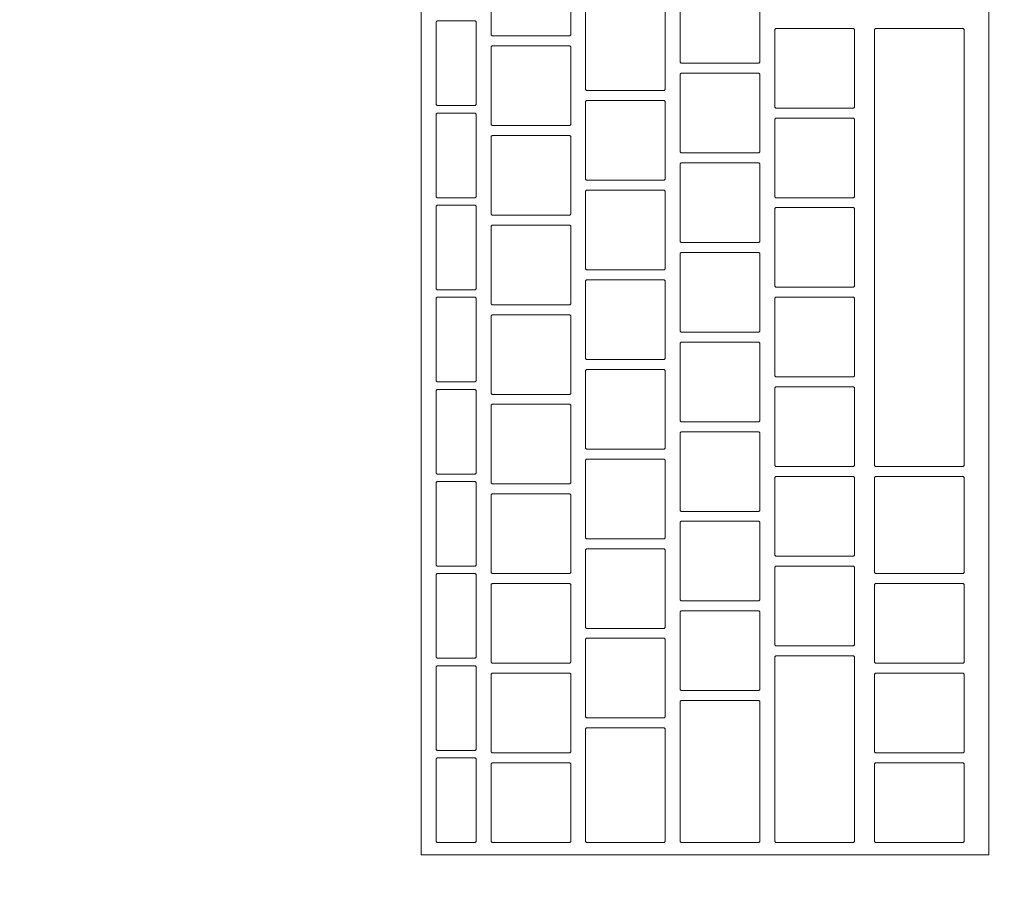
# Model space of a CAD drawing. Header units: metres. Extents: x -4 to 100, y -11 to 17.
# Tile 645 of 656: x 54.909 to 55.107, y 11.82 to 11.995. Entities that reach past the tile are written whole.
import ezdxf

# ---------------------------------------------------------------- set-up
doc = ezdxf.new("R2010")
doc.units = ezdxf.units.M
doc.header["$MEASUREMENT"] = 0
doc.linetypes.add('Wipeout_Contour', pattern=[1, 0, -1])
doc.layers.add('152 - Bemaßung_ Beschriftung.Ausbau', color=7, linetype='Continuous')
doc.layers.add('701 - Einrichtung.Möbel', color=7, linetype='Continuous')
doc.styles.add('ERSTELLTER_STIL_2', font='txt')
doc.dimstyles.new('ERSTELLTER_STIL__5', dxfattribs={"dimtxt": 0.1, "dimasz": 0.0532, "dimexe": 0.18, "dimexo": 0.0625, "dimgap": 0, "dimtad": 1, "dimtih": 1, "dimtoh": 1, "dimzin": 0, "dimdsep": 46, "dimtxsty": 'ERSTELLTER_STIL_2', "dimblk": 'ARROWHEAD_2', "dimblk1": 'ARROWHEAD_2', "dimblk2": 'ARROWHEAD_2', "dimcen": 0.09, "dimse1": 1, "dimse2": 1, "dimclrd": 7, "dimclre": 7, "dimclrt": 7, "dimazin": 0, "dimtfac": 1, "dimtdec": 4, "dimtmove": 0, "dimatfit": 3, "dimfxl": 1, "dimtolj": 1, "dimtzin": 0, "dimarcsym": 0})

# ---------------------------------------------------------------- blocks, each defined once
blk = doc.blocks.new('*D346')
at = {"layer": '152 - Bemaßung_ Beschriftung.Ausbau', "color": 7, "linetype": 'Continuous', "lineweight": 5}
for p, q in [((54.59999, 15.3025), (54.59999, 15.4075)), ((54.6202, 15.39), (54.57978, 15.32)), ((58.07021, 15.39), (58.02979, 15.32)), ((54.45999, 15.355), (54.59999, 15.355)), ((54.59999, 15.355), (58.05, 15.355))]:
    blk.add_line(p, q, dxfattribs=at)
at = {"layer": '152 - Bemaßung_ Beschriftung.Ausbau', "color": 7, "lineweight": 5, "char_height": 0.1, "attachment_point": 7, "style": 'ERSTELLTER_STIL_2'}
for s, insert in [('\\A1;{\\pql;\\fArial|b0|i0|c0|p38;14\\fArial|b0|i0|c0|p38;\\A1{\\H.66x;\\S5^  ;}}', (57.82791, 15.37391)), ('\\A1;{\\pql;\\fArial|b0|i0|c0|p38;3,45}', (56.09104, 15.375))]:
    blk.add_mtext(s, dxfattribs=dict(at, insert=insert))
blk = doc.blocks.new('ARROWHEAD_2')
at = {"color": 0, "linetype": 'Continuous', "lineweight": 0}
for p, q in [((-0.3781, -0.655), (0.3781, 0.655)), ((0, 0), (-1, 0))]:
    blk.add_line(p, q, dxfattribs=at)
blk = doc.blocks.new('*D347')
at = {"layer": '152 - Bemaßung_ Beschriftung.Ausbau', "color": 7, "linetype": 'Continuous', "lineweight": 5}
for p, q in [((58.05, 15.3025), (58.05, 15.4075)), ((58.07021, 15.39), (58.02979, 15.32)), ((58.21521, 15.39), (58.17479, 15.32)), ((54.59999, 15.355), (58.05, 15.355)), ((58.05, 15.355), (58.195, 15.355))]:
    blk.add_line(p, q, dxfattribs=at)

msp = doc.modelspace()

# ---------------------------------------------------------------- wipeouts: each hides what was drawn before it
at = {"color": 254, "linetype": 'Wipeout_Contour', "lineweight": 0, "ltscale": 341.086294}
msp.add_wipeout([(54.59999, 10.68998), (56.79999, 10.68998), (56.79999, 11.48998), (55.39999, 11.48998), (55.39999, 12.68998), (54.59999, 12.68998)], dxfattribs=at).dxf.layer = '701 - Einrichtung.Möbel'

# ---------------------------------------------------------------- next in the draw order: wipeouts: each hides what was drawn before it
at = {"color": 254, "linetype": 'Wipeout_Contour', "lineweight": 0, "ltscale": 225.330999}
msp.add_wipeout([(55.1039, 11.82684), (55.1039, 12.08884), (54.9899, 12.08884), (54.9899, 11.82684)], dxfattribs=at).dxf.layer = '701 - Einrichtung.Möbel'

# ---------------------------------------------------------------- next in the draw order: linework, layer by layer
at = {"layer": '701 - Einrichtung.Möbel', "color": 7, "linetype": 'Continuous', "lineweight": 5, "flags": 128}
msp.add_lwpolyline([(55.1039, 11.82684), (55.1039, 12.08884), (54.9899, 12.08884), (54.9899, 11.82684)], close=True, dxfattribs=at)

# ---------------------------------------------------------------- next in the draw order: wipeouts: each hides what was drawn before it
at = {"color": 254, "linetype": 'Wipeout_Contour', "lineweight": 0, "ltscale": 506.285152}
msp.add_wipeout([(55.0199, 11.99934), (55.0199, 12.00714), (55.0197, 12.00734), (55.0041, 12.00734), (55.0039, 12.00714), (55.0039, 11.99154), (55.0041, 11.99134), (55.0197, 11.99134), (55.0199, 11.99154)], dxfattribs=at).dxf.layer = '701 - Einrichtung.Möbel'
at = {"color": 254, "linetype": 'Wipeout_Contour', "lineweight": 0, "ltscale": 506.608725}
msp.add_wipeout([(55.0579, 11.99384), (55.0579, 12.00164), (55.0577, 12.00184), (55.0421, 12.00184), (55.0419, 12.00164), (55.0419, 11.98604), (55.0421, 11.98584), (55.0577, 11.98584), (55.0579, 11.98604)], dxfattribs=at).dxf.layer = '701 - Einrichtung.Möbel'
at = {"color": 254, "linetype": 'Wipeout_Contour', "lineweight": 0, "ltscale": 506.431111}
msp.add_wipeout([(55.0389, 11.98834), (55.0389, 11.99614), (55.0387, 11.99634), (55.0231, 11.99634), (55.0229, 11.99614), (55.0229, 11.98054), (55.0231, 11.98034), (55.0387, 11.98034), (55.0389, 11.98054)], dxfattribs=at).dxf.layer = '701 - Einrichtung.Möbel'
at = {"color": 254, "linetype": 'Wipeout_Contour', "lineweight": 0, "ltscale": 506.123508}
msp.add_wipeout([(55.0009, 11.98584), (55.0009, 11.99414), (55.0007, 11.99434), (54.9931, 11.99434), (54.9929, 11.99414), (54.9929, 11.97754), (54.9931, 11.97734), (55.0007, 11.97734), (55.0009, 11.97754)], dxfattribs=at).dxf.layer = '701 - Einrichtung.Möbel'
at = {"color": 254, "linetype": 'Wipeout_Contour', "lineweight": 0, "ltscale": 506.758546}
msp.add_wipeout([(55.0769, 11.98484), (55.0769, 11.99264), (55.0767, 11.99284), (55.0611, 11.99284), (55.0609, 11.99264), (55.0609, 11.97704), (55.0611, 11.97684), (55.0767, 11.97684), (55.0769, 11.97704)], dxfattribs=at).dxf.layer = '701 - Einrichtung.Möbel'
at = {"color": 254, "linetype": 'Wipeout_Contour', "lineweight": 0, "ltscale": 506.877071}
msp.add_wipeout([(55.0989, 11.94884), (55.0989, 11.99264), (55.0987, 11.99284), (55.0811, 11.99284), (55.0809, 11.99264), (55.0809, 11.90504), (55.0811, 11.90484), (55.0987, 11.90484), (55.0989, 11.90504)], dxfattribs=at).dxf.layer = '701 - Einrichtung.Möbel'
at = {"color": 254, "linetype": 'Wipeout_Contour', "lineweight": 0, "ltscale": 506.250621}
msp.add_wipeout([(55.0199, 11.98134), (55.0199, 11.98914), (55.0197, 11.98934), (55.0041, 11.98934), (55.0039, 11.98914), (55.0039, 11.97354), (55.0041, 11.97334), (55.0197, 11.97334), (55.0199, 11.97354)], dxfattribs=at).dxf.layer = '701 - Einrichtung.Möbel'
at = {"color": 254, "linetype": 'Wipeout_Contour', "lineweight": 0, "ltscale": 506.574232}
msp.add_wipeout([(55.0579, 11.97584), (55.0579, 11.98364), (55.0577, 11.98384), (55.0421, 11.98384), (55.0419, 11.98364), (55.0419, 11.96804), (55.0421, 11.96784), (55.0577, 11.96784), (55.0579, 11.96804)], dxfattribs=at).dxf.layer = '701 - Einrichtung.Möbel'
at = {"color": 254, "linetype": 'Wipeout_Contour', "lineweight": 0, "ltscale": 506.396622}
msp.add_wipeout([(55.0389, 11.97034), (55.0389, 11.97814), (55.0387, 11.97834), (55.0231, 11.97834), (55.0229, 11.97814), (55.0229, 11.96254), (55.0231, 11.96234), (55.0387, 11.96234), (55.0389, 11.96254)], dxfattribs=at).dxf.layer = '701 - Einrichtung.Möbel'
at = {"color": 254, "linetype": 'Wipeout_Contour', "lineweight": 0, "ltscale": 506.088047}
msp.add_wipeout([(55.0009, 11.96734), (55.0009, 11.97564), (55.0007, 11.97584), (54.9931, 11.97584), (54.9929, 11.97564), (54.9929, 11.95904), (54.9931, 11.95884), (55.0007, 11.95884), (55.0009, 11.95904)], dxfattribs=at).dxf.layer = '701 - Einrichtung.Möbel'
at = {"color": 254, "linetype": 'Wipeout_Contour', "lineweight": 0, "ltscale": 506.724089}
msp.add_wipeout([(55.0769, 11.96684), (55.0769, 11.97464), (55.0767, 11.97484), (55.0611, 11.97484), (55.0609, 11.97464), (55.0609, 11.95904), (55.0611, 11.95884), (55.0767, 11.95884), (55.0769, 11.95904)], dxfattribs=at).dxf.layer = '701 - Einrichtung.Möbel'
at = {"color": 254, "linetype": 'Wipeout_Contour', "lineweight": 0, "ltscale": 506.21614}
msp.add_wipeout([(55.0199, 11.96334), (55.0199, 11.97114), (55.0197, 11.97134), (55.0041, 11.97134), (55.0039, 11.97114), (55.0039, 11.95554), (55.0041, 11.95534), (55.0197, 11.95534), (55.0199, 11.95554)], dxfattribs=at).dxf.layer = '701 - Einrichtung.Möbel'
at = {"color": 254, "linetype": 'Wipeout_Contour', "lineweight": 0, "ltscale": 506.539788}
msp.add_wipeout([(55.0579, 11.95784), (55.0579, 11.96564), (55.0577, 11.96584), (55.0421, 11.96584), (55.0419, 11.96564), (55.0419, 11.95004), (55.0421, 11.94984), (55.0577, 11.94984), (55.0579, 11.95004)], dxfattribs=at).dxf.layer = '701 - Einrichtung.Möbel'
at = {"color": 254, "linetype": 'Wipeout_Contour', "lineweight": 0, "ltscale": 506.362182}
msp.add_wipeout([(55.0389, 11.95234), (55.0389, 11.96014), (55.0387, 11.96034), (55.0231, 11.96034), (55.0229, 11.96014), (55.0229, 11.94454), (55.0231, 11.94434), (55.0387, 11.94434), (55.0389, 11.94454)], dxfattribs=at).dxf.layer = '701 - Einrichtung.Möbel'
at = {"color": 254, "linetype": 'Wipeout_Contour', "lineweight": 0, "ltscale": 506.052638}
msp.add_wipeout([(55.0009, 11.94884), (55.0009, 11.95714), (55.0007, 11.95734), (54.9931, 11.95734), (54.9929, 11.95714), (54.9929, 11.94054), (54.9931, 11.94034), (55.0007, 11.94034), (55.0009, 11.94054)], dxfattribs=at).dxf.layer = '701 - Einrichtung.Möbel'
at = {"color": 254, "linetype": 'Wipeout_Contour', "lineweight": 0, "ltscale": 506.689682}
msp.add_wipeout([(55.0769, 11.94884), (55.0769, 11.95664), (55.0767, 11.95684), (55.0611, 11.95684), (55.0609, 11.95664), (55.0609, 11.94104), (55.0611, 11.94084), (55.0767, 11.94084), (55.0769, 11.94104)], dxfattribs=at).dxf.layer = '701 - Einrichtung.Möbel'
at = {"color": 254, "linetype": 'Wipeout_Contour', "lineweight": 0, "ltscale": 506.181708}
msp.add_wipeout([(55.0199, 11.94534), (55.0199, 11.95314), (55.0197, 11.95334), (55.0041, 11.95334), (55.0039, 11.95314), (55.0039, 11.93754), (55.0041, 11.93734), (55.0197, 11.93734), (55.0199, 11.93754)], dxfattribs=at).dxf.layer = '701 - Einrichtung.Möbel'
at = {"color": 254, "linetype": 'Wipeout_Contour', "lineweight": 0, "ltscale": 506.505394}
msp.add_wipeout([(55.0579, 11.93984), (55.0579, 11.94764), (55.0577, 11.94784), (55.0421, 11.94784), (55.0419, 11.94764), (55.0419, 11.93204), (55.0421, 11.93184), (55.0577, 11.93184), (55.0579, 11.93204)], dxfattribs=at).dxf.layer = '701 - Einrichtung.Möbel'
at = {"color": 254, "linetype": 'Wipeout_Contour', "lineweight": 0, "ltscale": 506.327791}
msp.add_wipeout([(55.0389, 11.93434), (55.0389, 11.94214), (55.0387, 11.94234), (55.0231, 11.94234), (55.0229, 11.94214), (55.0229, 11.92654), (55.0231, 11.92634), (55.0387, 11.92634), (55.0389, 11.92654)], dxfattribs=at).dxf.layer = '701 - Einrichtung.Möbel'
at = {"color": 254, "linetype": 'Wipeout_Contour', "lineweight": 0, "ltscale": 506.017282}
msp.add_wipeout([(55.0009, 11.93034), (55.0009, 11.93864), (55.0007, 11.93884), (54.9931, 11.93884), (54.9929, 11.93864), (54.9929, 11.92204), (54.9931, 11.92184), (55.0007, 11.92184), (55.0009, 11.92204)], dxfattribs=at).dxf.layer = '701 - Einrichtung.Möbel'
at = {"color": 254, "linetype": 'Wipeout_Contour', "lineweight": 0, "ltscale": 506.655324}
msp.add_wipeout([(55.0769, 11.93084), (55.0769, 11.93864), (55.0767, 11.93884), (55.0611, 11.93884), (55.0609, 11.93864), (55.0609, 11.92304), (55.0611, 11.92284), (55.0767, 11.92284), (55.0769, 11.92304)], dxfattribs=at).dxf.layer = '701 - Einrichtung.Möbel'
at = {"color": 254, "linetype": 'Wipeout_Contour', "lineweight": 0, "ltscale": 506.147326}
msp.add_wipeout([(55.0199, 11.92734), (55.0199, 11.93514), (55.0197, 11.93534), (55.0041, 11.93534), (55.0039, 11.93514), (55.0039, 11.91954), (55.0041, 11.91934), (55.0197, 11.91934), (55.0199, 11.91954)], dxfattribs=at).dxf.layer = '701 - Einrichtung.Möbel'
at = {"color": 254, "linetype": 'Wipeout_Contour', "lineweight": 0, "ltscale": 506.47105}
msp.add_wipeout([(55.0579, 11.92184), (55.0579, 11.92964), (55.0577, 11.92984), (55.0421, 11.92984), (55.0419, 11.92964), (55.0419, 11.91404), (55.0421, 11.91384), (55.0577, 11.91384), (55.0579, 11.91404)], dxfattribs=at).dxf.layer = '701 - Einrichtung.Möbel'
at = {"color": 254, "linetype": 'Wipeout_Contour', "lineweight": 0, "ltscale": 506.29345}
msp.add_wipeout([(55.0389, 11.91634), (55.0389, 11.92414), (55.0387, 11.92434), (55.0231, 11.92434), (55.0229, 11.92414), (55.0229, 11.90854), (55.0231, 11.90834), (55.0387, 11.90834), (55.0389, 11.90854)], dxfattribs=at).dxf.layer = '701 - Einrichtung.Möbel'
at = {"color": 254, "linetype": 'Wipeout_Contour', "lineweight": 0, "ltscale": 506.621015}
msp.add_wipeout([(55.0769, 11.91284), (55.0769, 11.92064), (55.0767, 11.92084), (55.0611, 11.92084), (55.0609, 11.92064), (55.0609, 11.90504), (55.0611, 11.90484), (55.0767, 11.90484), (55.0769, 11.90504)], dxfattribs=at).dxf.layer = '701 - Einrichtung.Möbel'
at = {"color": 254, "linetype": 'Wipeout_Contour', "lineweight": 0, "ltscale": 505.981978}
msp.add_wipeout([(55.0009, 11.91184), (55.0009, 11.92014), (55.0007, 11.92034), (54.9931, 11.92034), (54.9929, 11.92014), (54.9929, 11.90354), (54.9931, 11.90334), (55.0007, 11.90334), (55.0009, 11.90354)], dxfattribs=at).dxf.layer = '701 - Einrichtung.Möbel'
at = {"color": 254, "linetype": 'Wipeout_Contour', "lineweight": 0, "ltscale": 506.112993}
msp.add_wipeout([(55.0199, 11.90934), (55.0199, 11.91714), (55.0197, 11.91734), (55.0041, 11.91734), (55.0039, 11.91714), (55.0039, 11.90154), (55.0041, 11.90134), (55.0197, 11.90134), (55.0199, 11.90154)], dxfattribs=at).dxf.layer = '701 - Einrichtung.Möbel'
at = {"color": 254, "linetype": 'Wipeout_Contour', "lineweight": 0, "ltscale": 506.436754}
msp.add_wipeout([(55.0579, 11.90384), (55.0579, 11.91164), (55.0577, 11.91184), (55.0421, 11.91184), (55.0419, 11.91164), (55.0419, 11.89604), (55.0421, 11.89584), (55.0577, 11.89584), (55.0579, 11.89604)], dxfattribs=at).dxf.layer = '701 - Einrichtung.Möbel'
at = {"color": 254, "linetype": 'Wipeout_Contour', "lineweight": 0, "ltscale": 506.259159}
msp.add_wipeout([(55.0389, 11.89834), (55.0389, 11.90614), (55.0387, 11.90634), (55.0231, 11.90634), (55.0229, 11.90614), (55.0229, 11.89054), (55.0231, 11.89034), (55.0387, 11.89034), (55.0389, 11.89054)], dxfattribs=at).dxf.layer = '701 - Einrichtung.Möbel'
at = {"color": 254, "linetype": 'Wipeout_Contour', "lineweight": 0, "ltscale": 506.586756}
msp.add_wipeout([(55.0769, 11.89484), (55.0769, 11.90264), (55.0767, 11.90284), (55.0611, 11.90284), (55.0609, 11.90264), (55.0609, 11.88704), (55.0611, 11.88684), (55.0767, 11.88684), (55.0769, 11.88704)], dxfattribs=at).dxf.layer = '701 - Einrichtung.Möbel'
at = {"color": 254, "linetype": 'Wipeout_Contour', "lineweight": 0, "ltscale": 506.769264}
msp.add_wipeout([(55.0989, 11.89309), (55.0989, 11.90264), (55.0987, 11.90284), (55.0811, 11.90284), (55.0809, 11.90264), (55.0809, 11.88354), (55.0811, 11.88334), (55.0987, 11.88334), (55.0989, 11.88354)], dxfattribs=at).dxf.layer = '701 - Einrichtung.Möbel'
at = {"color": 254, "linetype": 'Wipeout_Contour', "lineweight": 0, "ltscale": 505.946727}
msp.add_wipeout([(55.0009, 11.89334), (55.0009, 11.90164), (55.0007, 11.90184), (54.9931, 11.90184), (54.9929, 11.90164), (54.9929, 11.88504), (54.9931, 11.88484), (55.0007, 11.88484), (55.0009, 11.88504)], dxfattribs=at).dxf.layer = '701 - Einrichtung.Möbel'
at = {"color": 254, "linetype": 'Wipeout_Contour', "lineweight": 0, "ltscale": 506.078709}
msp.add_wipeout([(55.0199, 11.89134), (55.0199, 11.89914), (55.0197, 11.89934), (55.0041, 11.89934), (55.0039, 11.89914), (55.0039, 11.88354), (55.0041, 11.88334), (55.0197, 11.88334), (55.0199, 11.88354)], dxfattribs=at).dxf.layer = '701 - Einrichtung.Möbel'
at = {"color": 254, "linetype": 'Wipeout_Contour', "lineweight": 0, "ltscale": 506.402509}
msp.add_wipeout([(55.0579, 11.88584), (55.0579, 11.89364), (55.0577, 11.89384), (55.0421, 11.89384), (55.0419, 11.89364), (55.0419, 11.87804), (55.0421, 11.87784), (55.0577, 11.87784), (55.0579, 11.87804)], dxfattribs=at).dxf.layer = '701 - Einrichtung.Möbel'
at = {"color": 254, "linetype": 'Wipeout_Contour', "lineweight": 0, "ltscale": 506.224917}
msp.add_wipeout([(55.0389, 11.88034), (55.0389, 11.88814), (55.0387, 11.88834), (55.0231, 11.88834), (55.0229, 11.88814), (55.0229, 11.87254), (55.0231, 11.87234), (55.0387, 11.87234), (55.0389, 11.87254)], dxfattribs=at).dxf.layer = '701 - Einrichtung.Möbel'
at = {"color": 254, "linetype": 'Wipeout_Contour', "lineweight": 0, "ltscale": 505.911527}
msp.add_wipeout([(55.0009, 11.87484), (55.0009, 11.88314), (55.0007, 11.88334), (54.9931, 11.88334), (54.9929, 11.88314), (54.9929, 11.86654), (54.9931, 11.86634), (55.0007, 11.86634), (55.0009, 11.86654)], dxfattribs=at).dxf.layer = '701 - Einrichtung.Möbel'
at = {"color": 254, "linetype": 'Wipeout_Contour', "lineweight": 0, "ltscale": 506.552547}
msp.add_wipeout([(55.0769, 11.87684), (55.0769, 11.88464), (55.0767, 11.88484), (55.0611, 11.88484), (55.0609, 11.88464), (55.0609, 11.86904), (55.0611, 11.86884), (55.0767, 11.86884), (55.0769, 11.86904)], dxfattribs=at).dxf.layer = '701 - Einrichtung.Möbel'
at = {"color": 254, "linetype": 'Wipeout_Contour', "lineweight": 0, "ltscale": 506.044475}
msp.add_wipeout([(55.0199, 11.87334), (55.0199, 11.88114), (55.0197, 11.88134), (55.0041, 11.88134), (55.0039, 11.88114), (55.0039, 11.86554), (55.0041, 11.86534), (55.0197, 11.86534), (55.0199, 11.86554)], dxfattribs=at).dxf.layer = '701 - Einrichtung.Möbel'
at = {"color": 254, "linetype": 'Wipeout_Contour', "lineweight": 0, "ltscale": 506.731612}
msp.add_wipeout([(55.0989, 11.87334), (55.0989, 11.88114), (55.0987, 11.88134), (55.0811, 11.88134), (55.0809, 11.88114), (55.0809, 11.86554), (55.0811, 11.86534), (55.0987, 11.86534), (55.0989, 11.86554)], dxfattribs=at).dxf.layer = '701 - Einrichtung.Möbel'
at = {"color": 254, "linetype": 'Wipeout_Contour', "lineweight": 0, "ltscale": 506.368313}
msp.add_wipeout([(55.0579, 11.86784), (55.0579, 11.87564), (55.0577, 11.87584), (55.0421, 11.87584), (55.0419, 11.87564), (55.0419, 11.86004), (55.0421, 11.85984), (55.0577, 11.85984), (55.0579, 11.86004)], dxfattribs=at).dxf.layer = '701 - Einrichtung.Möbel'
at = {"color": 254, "linetype": 'Wipeout_Contour', "lineweight": 0, "ltscale": 506.190725}
msp.add_wipeout([(55.0389, 11.86234), (55.0389, 11.87014), (55.0387, 11.87034), (55.0231, 11.87034), (55.0229, 11.87014), (55.0229, 11.85454), (55.0231, 11.85434), (55.0387, 11.85434), (55.0389, 11.85454)], dxfattribs=at).dxf.layer = '701 - Einrichtung.Möbel'
at = {"color": 254, "linetype": 'Wipeout_Contour', "lineweight": 0, "ltscale": 506.498645}
msp.add_wipeout([(55.0769, 11.84809), (55.0769, 11.86664), (55.0767, 11.86684), (55.0611, 11.86684), (55.0609, 11.86664), (55.0609, 11.82954), (55.0611, 11.82934), (55.0767, 11.82934), (55.0769, 11.82954)], dxfattribs=at).dxf.layer = '701 - Einrichtung.Möbel'
at = {"color": 254, "linetype": 'Wipeout_Contour', "lineweight": 0, "ltscale": 505.876381}
msp.add_wipeout([(55.0009, 11.85634), (55.0009, 11.86464), (55.0007, 11.86484), (54.9931, 11.86484), (54.9929, 11.86464), (54.9929, 11.84804), (54.9931, 11.84784), (55.0007, 11.84784), (55.0009, 11.84804)], dxfattribs=at).dxf.layer = '701 - Einrichtung.Möbel'
at = {"color": 254, "linetype": 'Wipeout_Contour', "lineweight": 0, "ltscale": 506.010291}
msp.add_wipeout([(55.0199, 11.85534), (55.0199, 11.86314), (55.0197, 11.86334), (55.0041, 11.86334), (55.0039, 11.86314), (55.0039, 11.84754), (55.0041, 11.84734), (55.0197, 11.84734), (55.0199, 11.84754)], dxfattribs=at).dxf.layer = '701 - Einrichtung.Möbel'
at = {"color": 254, "linetype": 'Wipeout_Contour', "lineweight": 0, "ltscale": 506.697474}
msp.add_wipeout([(55.0989, 11.85534), (55.0989, 11.86314), (55.0987, 11.86334), (55.0811, 11.86334), (55.0809, 11.86314), (55.0809, 11.84754), (55.0811, 11.84734), (55.0987, 11.84734), (55.0989, 11.84754)], dxfattribs=at).dxf.layer = '701 - Einrichtung.Möbel'
at = {"color": 254, "linetype": 'Wipeout_Contour', "lineweight": 0, "ltscale": 506.322733}
msp.add_wipeout([(55.0579, 11.84359), (55.0579, 11.85764), (55.0577, 11.85784), (55.0421, 11.85784), (55.0419, 11.85764), (55.0419, 11.82954), (55.0421, 11.82934), (55.0577, 11.82934), (55.0579, 11.82954)], dxfattribs=at).dxf.layer = '701 - Einrichtung.Möbel'
at = {"color": 254, "linetype": 'Wipeout_Contour', "lineweight": 0, "ltscale": 506.150203}
msp.add_wipeout([(55.0389, 11.84084), (55.0389, 11.85214), (55.0387, 11.85234), (55.0231, 11.85234), (55.0229, 11.85214), (55.0229, 11.82954), (55.0231, 11.82934), (55.0387, 11.82934), (55.0389, 11.82954)], dxfattribs=at).dxf.layer = '701 - Einrichtung.Möbel'
at = {"color": 254, "linetype": 'Wipeout_Contour', "lineweight": 0, "ltscale": 505.841286}
msp.add_wipeout([(55.0009, 11.83784), (55.0009, 11.84614), (55.0007, 11.84634), (54.9931, 11.84634), (54.9929, 11.84614), (54.9929, 11.82954), (54.9931, 11.82934), (55.0007, 11.82934), (55.0009, 11.82954)], dxfattribs=at).dxf.layer = '701 - Einrichtung.Möbel'
at = {"color": 254, "linetype": 'Wipeout_Contour', "lineweight": 0, "ltscale": 505.976156}
msp.add_wipeout([(55.0199, 11.83734), (55.0199, 11.84514), (55.0197, 11.84534), (55.0041, 11.84534), (55.0039, 11.84514), (55.0039, 11.82954), (55.0041, 11.82934), (55.0197, 11.82934), (55.0199, 11.82954)], dxfattribs=at).dxf.layer = '701 - Einrichtung.Möbel'
at = {"color": 254, "linetype": 'Wipeout_Contour', "lineweight": 0, "ltscale": 506.663386}
msp.add_wipeout([(55.0989, 11.83734), (55.0989, 11.84514), (55.0987, 11.84534), (55.0811, 11.84534), (55.0809, 11.84514), (55.0809, 11.82954), (55.0811, 11.82934), (55.0987, 11.82934), (55.0989, 11.82954)], dxfattribs=at).dxf.layer = '701 - Einrichtung.Möbel'

# ---------------------------------------------------------------- next in the draw order: linework, layer by layer
at = {"layer": '701 - Einrichtung.Möbel', "color": 7, "linetype": 'Continuous', "lineweight": 5, "flags": 128}
for points in [[(55.0199, 11.99934), (55.0199, 12.00714), (55.0197, 12.00734), (55.0041, 12.00734), (55.0039, 12.00714), (55.0039, 11.99154), (55.0041, 11.99134), (55.0197, 11.99134), (55.0199, 11.99154)], [(55.0579, 11.99384), (55.0579, 12.00164), (55.0577, 12.00184), (55.0421, 12.00184), (55.0419, 12.00164), (55.0419, 11.98604), (55.0421, 11.98584), (55.0577, 11.98584), (55.0579, 11.98604)], [(55.0389, 11.98834), (55.0389, 11.99614), (55.0387, 11.99634), (55.0231, 11.99634), (55.0229, 11.99614), (55.0229, 11.98054), (55.0231, 11.98034), (55.0387, 11.98034), (55.0389, 11.98054)], [(55.0009, 11.98584), (55.0009, 11.99414), (55.0007, 11.99434), (54.9931, 11.99434), (54.9929, 11.99414), (54.9929, 11.97754), (54.9931, 11.97734), (55.0007, 11.97734), (55.0009, 11.97754)], [(55.0769, 11.98484), (55.0769, 11.99264), (55.0767, 11.99284), (55.0611, 11.99284), (55.0609, 11.99264), (55.0609, 11.97704), (55.0611, 11.97684), (55.0767, 11.97684), (55.0769, 11.97704)], [(55.0989, 11.94884), (55.0989, 11.99264), (55.0987, 11.99284), (55.0811, 11.99284), (55.0809, 11.99264), (55.0809, 11.90504), (55.0811, 11.90484), (55.0987, 11.90484), (55.0989, 11.90504)], [(55.0199, 11.98134), (55.0199, 11.98914), (55.0197, 11.98934), (55.0041, 11.98934), (55.0039, 11.98914), (55.0039, 11.97354), (55.0041, 11.97334), (55.0197, 11.97334), (55.0199, 11.97354)], [(55.0579, 11.97584), (55.0579, 11.98364), (55.0577, 11.98384), (55.0421, 11.98384), (55.0419, 11.98364), (55.0419, 11.96804), (55.0421, 11.96784), (55.0577, 11.96784), (55.0579, 11.96804)], [(55.0389, 11.97034), (55.0389, 11.97814), (55.0387, 11.97834), (55.0231, 11.97834), (55.0229, 11.97814), (55.0229, 11.96254), (55.0231, 11.96234), (55.0387, 11.96234), (55.0389, 11.96254)], [(55.0009, 11.96734), (55.0009, 11.97564), (55.0007, 11.97584), (54.9931, 11.97584), (54.9929, 11.97564), (54.9929, 11.95904), (54.9931, 11.95884), (55.0007, 11.95884), (55.0009, 11.95904)], [(55.0769, 11.96684), (55.0769, 11.97464), (55.0767, 11.97484), (55.0611, 11.97484), (55.0609, 11.97464), (55.0609, 11.95904), (55.0611, 11.95884), (55.0767, 11.95884), (55.0769, 11.95904)], [(55.0199, 11.96334), (55.0199, 11.97114), (55.0197, 11.97134), (55.0041, 11.97134), (55.0039, 11.97114), (55.0039, 11.95554), (55.0041, 11.95534), (55.0197, 11.95534), (55.0199, 11.95554)], [(55.0579, 11.95784), (55.0579, 11.96564), (55.0577, 11.96584), (55.0421, 11.96584), (55.0419, 11.96564), (55.0419, 11.95004), (55.0421, 11.94984), (55.0577, 11.94984), (55.0579, 11.95004)], [(55.0389, 11.95234), (55.0389, 11.96014), (55.0387, 11.96034), (55.0231, 11.96034), (55.0229, 11.96014), (55.0229, 11.94454), (55.0231, 11.94434), (55.0387, 11.94434), (55.0389, 11.94454)], [(55.0009, 11.94884), (55.0009, 11.95714), (55.0007, 11.95734), (54.9931, 11.95734), (54.9929, 11.95714), (54.9929, 11.94054), (54.9931, 11.94034), (55.0007, 11.94034), (55.0009, 11.94054)], [(55.0769, 11.94884), (55.0769, 11.95664), (55.0767, 11.95684), (55.0611, 11.95684), (55.0609, 11.95664), (55.0609, 11.94104), (55.0611, 11.94084), (55.0767, 11.94084), (55.0769, 11.94104)], [(55.0199, 11.94534), (55.0199, 11.95314), (55.0197, 11.95334), (55.0041, 11.95334), (55.0039, 11.95314), (55.0039, 11.93754), (55.0041, 11.93734), (55.0197, 11.93734), (55.0199, 11.93754)], [(55.0579, 11.93984), (55.0579, 11.94764), (55.0577, 11.94784), (55.0421, 11.94784), (55.0419, 11.94764), (55.0419, 11.93204), (55.0421, 11.93184), (55.0577, 11.93184), (55.0579, 11.93204)], [(55.0389, 11.93434), (55.0389, 11.94214), (55.0387, 11.94234), (55.0231, 11.94234), (55.0229, 11.94214), (55.0229, 11.92654), (55.0231, 11.92634), (55.0387, 11.92634), (55.0389, 11.92654)], [(55.0009, 11.93034), (55.0009, 11.93864), (55.0007, 11.93884), (54.9931, 11.93884), (54.9929, 11.93864), (54.9929, 11.92204), (54.9931, 11.92184), (55.0007, 11.92184), (55.0009, 11.92204)], [(55.0769, 11.93084), (55.0769, 11.93864), (55.0767, 11.93884), (55.0611, 11.93884), (55.0609, 11.93864), (55.0609, 11.92304), (55.0611, 11.92284), (55.0767, 11.92284), (55.0769, 11.92304)], [(55.0199, 11.92734), (55.0199, 11.93514), (55.0197, 11.93534), (55.0041, 11.93534), (55.0039, 11.93514), (55.0039, 11.91954), (55.0041, 11.91934), (55.0197, 11.91934), (55.0199, 11.91954)], [(55.0579, 11.92184), (55.0579, 11.92964), (55.0577, 11.92984), (55.0421, 11.92984), (55.0419, 11.92964), (55.0419, 11.91404), (55.0421, 11.91384), (55.0577, 11.91384), (55.0579, 11.91404)], [(55.0389, 11.91634), (55.0389, 11.92414), (55.0387, 11.92434), (55.0231, 11.92434), (55.0229, 11.92414), (55.0229, 11.90854), (55.0231, 11.90834), (55.0387, 11.90834), (55.0389, 11.90854)], [(55.0769, 11.91284), (55.0769, 11.92064), (55.0767, 11.92084), (55.0611, 11.92084), (55.0609, 11.92064), (55.0609, 11.90504), (55.0611, 11.90484), (55.0767, 11.90484), (55.0769, 11.90504)], [(55.0009, 11.91184), (55.0009, 11.92014), (55.0007, 11.92034), (54.9931, 11.92034), (54.9929, 11.92014), (54.9929, 11.90354), (54.9931, 11.90334), (55.0007, 11.90334), (55.0009, 11.90354)], [(55.0199, 11.90934), (55.0199, 11.91714), (55.0197, 11.91734), (55.0041, 11.91734), (55.0039, 11.91714), (55.0039, 11.90154), (55.0041, 11.90134), (55.0197, 11.90134), (55.0199, 11.90154)], [(55.0579, 11.90384), (55.0579, 11.91164), (55.0577, 11.91184), (55.0421, 11.91184), (55.0419, 11.91164), (55.0419, 11.89604), (55.0421, 11.89584), (55.0577, 11.89584), (55.0579, 11.89604)], [(55.0389, 11.89834), (55.0389, 11.90614), (55.0387, 11.90634), (55.0231, 11.90634), (55.0229, 11.90614), (55.0229, 11.89054), (55.0231, 11.89034), (55.0387, 11.89034), (55.0389, 11.89054)], [(55.0769, 11.89484), (55.0769, 11.90264), (55.0767, 11.90284), (55.0611, 11.90284), (55.0609, 11.90264), (55.0609, 11.88704), (55.0611, 11.88684), (55.0767, 11.88684), (55.0769, 11.88704)], [(55.0989, 11.89309), (55.0989, 11.90264), (55.0987, 11.90284), (55.0811, 11.90284), (55.0809, 11.90264), (55.0809, 11.88354), (55.0811, 11.88334), (55.0987, 11.88334), (55.0989, 11.88354)], [(55.0009, 11.89334), (55.0009, 11.90164), (55.0007, 11.90184), (54.9931, 11.90184), (54.9929, 11.90164), (54.9929, 11.88504), (54.9931, 11.88484), (55.0007, 11.88484), (55.0009, 11.88504)], [(55.0199, 11.89134), (55.0199, 11.89914), (55.0197, 11.89934), (55.0041, 11.89934), (55.0039, 11.89914), (55.0039, 11.88354), (55.0041, 11.88334), (55.0197, 11.88334), (55.0199, 11.88354)], [(55.0579, 11.88584), (55.0579, 11.89364), (55.0577, 11.89384), (55.0421, 11.89384), (55.0419, 11.89364), (55.0419, 11.87804), (55.0421, 11.87784), (55.0577, 11.87784), (55.0579, 11.87804)], [(55.0389, 11.88034), (55.0389, 11.88814), (55.0387, 11.88834), (55.0231, 11.88834), (55.0229, 11.88814), (55.0229, 11.87254), (55.0231, 11.87234), (55.0387, 11.87234), (55.0389, 11.87254)], [(55.0009, 11.87484), (55.0009, 11.88314), (55.0007, 11.88334), (54.9931, 11.88334), (54.9929, 11.88314), (54.9929, 11.86654), (54.9931, 11.86634), (55.0007, 11.86634), (55.0009, 11.86654)], [(55.0769, 11.87684), (55.0769, 11.88464), (55.0767, 11.88484), (55.0611, 11.88484), (55.0609, 11.88464), (55.0609, 11.86904), (55.0611, 11.86884), (55.0767, 11.86884), (55.0769, 11.86904)], [(55.0199, 11.87334), (55.0199, 11.88114), (55.0197, 11.88134), (55.0041, 11.88134), (55.0039, 11.88114), (55.0039, 11.86554), (55.0041, 11.86534), (55.0197, 11.86534), (55.0199, 11.86554)], [(55.0989, 11.87334), (55.0989, 11.88114), (55.0987, 11.88134), (55.0811, 11.88134), (55.0809, 11.88114), (55.0809, 11.86554), (55.0811, 11.86534), (55.0987, 11.86534), (55.0989, 11.86554)], [(55.0579, 11.86784), (55.0579, 11.87564), (55.0577, 11.87584), (55.0421, 11.87584), (55.0419, 11.87564), (55.0419, 11.86004), (55.0421, 11.85984), (55.0577, 11.85984), (55.0579, 11.86004)], [(55.0389, 11.86234), (55.0389, 11.87014), (55.0387, 11.87034), (55.0231, 11.87034), (55.0229, 11.87014), (55.0229, 11.85454), (55.0231, 11.85434), (55.0387, 11.85434), (55.0389, 11.85454)], [(55.0769, 11.84809), (55.0769, 11.86664), (55.0767, 11.86684), (55.0611, 11.86684), (55.0609, 11.86664), (55.0609, 11.82954), (55.0611, 11.82934), (55.0767, 11.82934), (55.0769, 11.82954)], [(55.0009, 11.85634), (55.0009, 11.86464), (55.0007, 11.86484), (54.9931, 11.86484), (54.9929, 11.86464), (54.9929, 11.84804), (54.9931, 11.84784), (55.0007, 11.84784), (55.0009, 11.84804)], [(55.0199, 11.85534), (55.0199, 11.86314), (55.0197, 11.86334), (55.0041, 11.86334), (55.0039, 11.86314), (55.0039, 11.84754), (55.0041, 11.84734), (55.0197, 11.84734), (55.0199, 11.84754)], [(55.0989, 11.85534), (55.0989, 11.86314), (55.0987, 11.86334), (55.0811, 11.86334), (55.0809, 11.86314), (55.0809, 11.84754), (55.0811, 11.84734), (55.0987, 11.84734), (55.0989, 11.84754)], [(55.0579, 11.84359), (55.0579, 11.85764), (55.0577, 11.85784), (55.0421, 11.85784), (55.0419, 11.85764), (55.0419, 11.82954), (55.0421, 11.82934), (55.0577, 11.82934), (55.0579, 11.82954)], [(55.0389, 11.84084), (55.0389, 11.85214), (55.0387, 11.85234), (55.0231, 11.85234), (55.0229, 11.85214), (55.0229, 11.82954), (55.0231, 11.82934), (55.0387, 11.82934), (55.0389, 11.82954)], [(55.0009, 11.83784), (55.0009, 11.84614), (55.0007, 11.84634), (54.9931, 11.84634), (54.9929, 11.84614), (54.9929, 11.82954), (54.9931, 11.82934), (55.0007, 11.82934), (55.0009, 11.82954)], [(55.0199, 11.83734), (55.0199, 11.84514), (55.0197, 11.84534), (55.0041, 11.84534), (55.0039, 11.84514), (55.0039, 11.82954), (55.0041, 11.82934), (55.0197, 11.82934), (55.0199, 11.82954)], [(55.0989, 11.83734), (55.0989, 11.84514), (55.0987, 11.84534), (55.0811, 11.84534), (55.0809, 11.84514), (55.0809, 11.82954), (55.0811, 11.82934), (55.0987, 11.82934), (55.0989, 11.82954)]]:
    msp.add_lwpolyline(points, close=True, dxfattribs=at)

# ---------------------------------------------------------------- next in the draw order: dimensions: what is measured, and where the dimension line sits
at = {"layer": '152 - Bemaßung_ Beschriftung.Ausbau', "color": 7, "linetype": 'Continuous', "lineweight": 5}
for base, p1, p2, picture, middle in [((58.05, 15.355), (54.59999, 10.54999), (58.05, 10.61499), '*D346', (56.22092, 15.425)), ((58.195, 15.355), (58.05, 10.6149911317), (58.195, 10.6149911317), '*D347', (58.0392080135, 15.4250000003))]:
    dim = msp.add_linear_dim(base=base, p1=p1, p2=p2, angle=0, dimstyle='ERSTELLTER_STIL__5', dxfattribs=at)
    dim.commit()
    dim.dimension.update_dxf_attribs({"geometry": picture, "text_midpoint": middle, "dimtype": 160})

doc.saveas('drawing.dxf')
